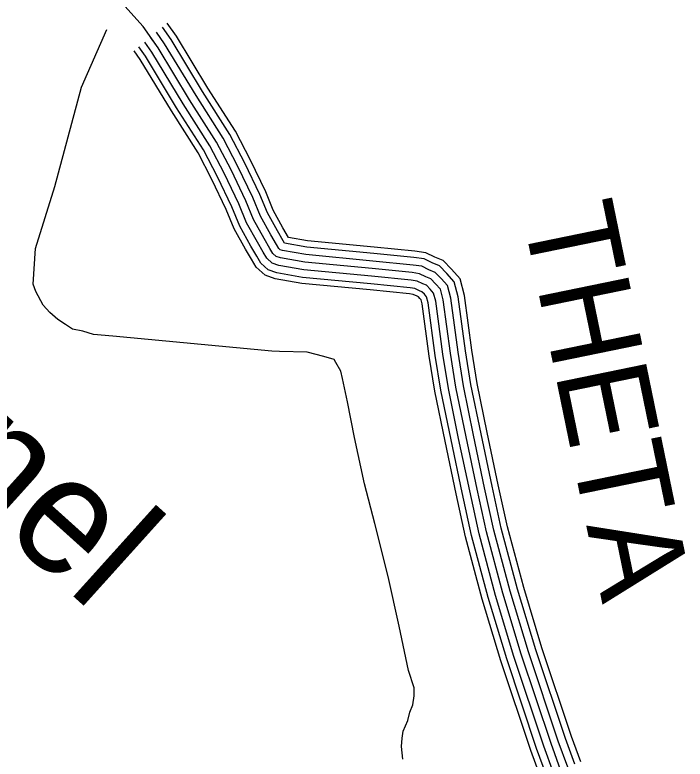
# Model space of a CAD drawing. Extents: x 1551132 to 1791609, y 378168 to 563823.
# Drawn here: x 1657543 to 1660260, y 490315 to 493333 of the extents above; entities that cross this region are included whole.
import ezdxf

# ---------------------------------------------------------------- set-up
doc = ezdxf.new("R2010")
doc.units = 0
for name, color, linetype in [('DESIGN - DRAINAGE - Bridges and Cross Drains Size Text', 7, 'Continuous'), ('DESIGN - ROW - Right-of-Way and Easement Labels', 7, 'Continuous'), ('DESIGN - TRANSPORTATION - Text', 7, 'Continuous'), ('SURVEY - CONTOURS - Index with Text', 7, 'Continuous')]:
    doc.layers.add(name, color=color, linetype=linetype)

msp = doc.modelspace()

# ---------------------------------------------------------------- linework, layer by layer
at = {"layer": 'DESIGN - TRANSPORTATION - Text'}
for points in [[(1658584.51, 491970.161), (1657939.508, 492030.704), (1657861.66, 492037.771), (1657817.861, 492050.379), (1657776.004, 492058.963), (1657748.271, 492077.355), (1657716.572, 492097.806), (1657684.973, 492126.265), (1657657.398, 492156.665), (1657628.149, 492211.108), (1657616.716, 492241.859), (1657626.374, 492386.58), (1657704.964, 492637.161), (1657813.028, 493040.047), (1657915.826, 493274.003)], [(1659115.488, 490314.335), (1659110.188, 490366.453), (1659112.638, 490400.446), (1659117.013, 490428.405), (1659135.579, 490472.189), (1659144.029, 490506.098), (1659156.42, 490535.958), (1659160.895, 490571.925), (1659161.32, 490603.943), (1659138.279, 490674.319), (1659100.722, 490854.982), (1659055.431, 491055.763), (1659002.341, 491270.668), (1658960.517, 491431.372), (1658919.068, 491620.094), (1658891.019, 491764.589), (1658870.295, 491858.95), (1658864.695, 491889.051), (1658843.17, 491923.377), (1658837.337, 491935.469), (1658795.538, 491948.052), (1658727.815, 491964.986), (1658615.942, 491968.519), (1658584.51, 491970.161)]]:
    msp.add_lwpolyline(points, dxfattribs=at)
at = {"layer": 'SURVEY - CONTOURS - Index with Text'}
for points in [[(1659754.856, 490271.518), (1659716.341, 490378.17), (1659595.394, 490740.271), (1659520.837, 490987.586), (1659454.297, 491236.793), (1659416.698, 491409.514), (1659371.658, 491622.386), (1659330.442, 491823.183), (1659308.368, 491961.653), (1659279.368, 492178.3), (1659267.952, 492220.501), (1659248.269, 492242.802), (1659228.561, 492263.102), (1659208.678, 492271.386), (1659182.862, 492283.761), (1659152.938, 492288.186), (1658991.225, 492304.462), (1658717.69, 492330.304), (1658619.967, 492347.688), (1658602.059, 492353.938), (1658588.235, 492366.146), (1658576.518, 492386.33), (1658553.086, 492426.706), (1658510.162, 492503.392), (1658479.229, 492579.91), (1658418.981, 492704.888), (1658360.557, 492817.833), (1658250.976, 492989.554), (1658123.921, 493199.559), (1658063.148, 493286.512), (1657976.5, 493381.822)], [(1659812.53, 490294.343), (1659774.906, 490398.529), (1659654.492, 490759.047), (1659580.486, 491004.537), (1659514.571, 491251.393), (1659477.313, 491422.522), (1659432.356, 491635.036), (1659391.449, 491834.3), (1659369.716, 491970.645), (1659340.275, 492190.559), (1659324.017, 492250.677), (1659293.776, 492284.936), (1659264.169, 492315.437), (1659234.02, 492327.996), (1659201.204, 492343.721), (1659160.58, 492349.73), (1658997.242, 492366.172), (1658726.048, 492391.789), (1658635.709, 492407.864), (1658635.709, 492407.864), (1658630.142, 492417.456), (1658606.951, 492457.415), (1658566.177, 492530.259), (1658535.953, 492605.019), (1658474.446, 492732.597), (1658414.331, 492848.817), (1658303.642, 493022.28), (1658175.912, 493233.402), (1658140.912, 493283.47)], [(1659836.454, 490303.81), (1659799.197, 490406.971), (1659679, 490766.83), (1659605.218, 491011.57), (1659539.57, 491257.451), (1659502.463, 491427.923), (1659457.531, 491640.286), (1659416.757, 491838.916), (1659395.157, 491974.378), (1659365.541, 492195.651), (1659347.275, 492263.186), (1659312.651, 492302.412), (1659278.935, 492337.146), (1659244.528, 492351.48), (1659208.812, 492368.597), (1659163.755, 492375.264), (1658999.742, 492391.764), (1658729.515, 492417.298), (1658651.958, 492431.09), (1658629.292, 492470.149), (1658589.41, 492541.401), (1658559.477, 492615.436), (1658497.454, 492744.098), (1658436.639, 492861.667), (1658325.483, 493035.864), (1658197.469, 493247.444), (1658160.512, 493300.329)], [(1659783.697, 490282.926), (1659745.623, 490388.346), (1659624.943, 490749.655), (1659550.661, 490996.061), (1659484.43, 491244.093), (1659447.006, 491416.022), (1659402.007, 491628.711), (1659360.95, 491828.741), (1659339.042, 491966.153), (1659309.826, 492184.434), (1659295.985, 492235.585), (1659271.027, 492263.869), (1659246.361, 492289.27), (1659221.345, 492299.695), (1659192.037, 492313.745), (1659156.763, 492318.962), (1658994.234, 492335.312), (1658721.873, 492361.046), (1658627.842, 492377.772), (1658618.017, 492381.205), (1658612.518, 492386.055), (1658603.326, 492401.889), (1658580.018, 492442.057), (1658538.169, 492516.825), (1658507.587, 492592.46), (1658446.713, 492718.747), (1658387.448, 492833.325), (1658277.309, 493005.921), (1658149.912, 493216.485), (1658117.163, 493263.336)], [(1659726.015, 490260.109), (1659687.058, 490367.995), (1659565.844, 490730.888), (1659491.013, 490979.111), (1659424.165, 491229.492), (1659386.391, 491403.005), (1659341.308, 491616.061), (1659299.934, 491817.624), (1659277.693, 491957.153), (1659248.911, 492172.167), (1659239.919, 492205.418), (1659225.511, 492221.735), (1659210.762, 492236.935), (1659196.012, 492243.077), (1659173.688, 492253.777), (1659149.113, 492257.41), (1658988.217, 492273.611), (1658713.507, 492299.561), (1658612.093, 492317.603), (1658586.101, 492326.67), (1658563.952, 492346.237), (1658549.711, 492370.771), (1658526.153, 492411.356), (1658482.154, 492489.958), (1658450.871, 492567.36), (1658391.248, 492691.03), (1658333.666, 492802.341), (1658224.644, 492973.187), (1658097.93, 493182.634), (1658069.614, 493223.152)], [(1659754.856, 490271.518), (1659716.341, 490378.17), (1659595.394, 490740.271), (1659520.837, 490987.586), (1659454.297, 491236.793), (1659416.698, 491409.514), (1659371.658, 491622.386), (1659330.442, 491823.183), (1659308.368, 491961.653), (1659279.368, 492178.3), (1659267.952, 492220.501), (1659248.269, 492242.802), (1659228.561, 492263.102), (1659208.678, 492271.386), (1659182.862, 492283.761), (1659152.938, 492288.186), (1658991.225, 492304.462), (1658717.69, 492330.304), (1658619.967, 492347.688), (1658602.059, 492353.938), (1658588.235, 492366.146), (1658576.518, 492386.33), (1658553.086, 492426.706), (1658510.162, 492503.392), (1658479.229, 492579.91), (1658418.981, 492704.888), (1658360.557, 492817.833), (1658250.976, 492989.554), (1658123.921, 493199.559), (1658093.114, 493243.644)], [(1659674.191, 490239.592), (1659634.426, 490349.703), (1659512.737, 490714.012), (1659437.414, 490963.877), (1659369.999, 491216.375), (1659331.917, 491391.313), (1659286.768, 491604.694), (1659245.111, 491807.632), (1659222.561, 491949.069), (1659194.179, 492161.15), (1659189.537, 492178.3), (1659184.621, 492183.875), (1659178.762, 492189.909), (1659173.238, 492192.209), (1659157.205, 492199.892), (1659142.247, 492202.109), (1658982.809, 492218.151), (1658705.999, 492244.302), (1658597.951, 492263.527), (1658557.419, 492277.669), (1658520.295, 492310.453), (1658501.52, 492342.796), (1658477.746, 492383.763), (1658431.822, 492465.815), (1658399.889, 492544.793), (1658341.399, 492666.129), (1658285.342, 492774.498), (1658177.32, 492943.778), (1658051.206, 493152.225), (1658026.565, 493187.476)], [(1659697.183, 490248.692), (1659657.775, 490357.812), (1659536.295, 490721.496), (1659461.189, 490970.636), (1659394.024, 491222.192), (1659356.083, 491396.505), (1659310.959, 491609.735), (1659269.435, 491812.066), (1659247.019, 491952.661), (1659218.462, 492166.041), (1659211.887, 492190.325), (1659202.762, 492200.667), (1659192.954, 492210.768), (1659183.337, 492214.776), (1659164.521, 492223.801), (1659145.297, 492226.643), (1658985.209, 492242.752), (1658709.332, 492268.819), (1658604.226, 492287.511), (1658570.144, 492299.411), (1658539.661, 492326.329), (1658522.895, 492355.204), (1658499.22, 492395.997), (1658454.146, 492476.524), (1658422.505, 492554.801), (1658363.515, 492677.179), (1658306.783, 492786.849), (1658198.311, 492956.828), (1658071.931, 493165.717), (1658045.415, 493203.659)]]:
    msp.add_lwpolyline(points, dxfattribs=at)

# ---------------------------------------------------------------- texts
at = {"layer": 'DESIGN - DRAINAGE - Bridges and Cross Drains Size Text'}
msp.add_text('Ranel', height=474.9991, rotation=317.993022, dxfattribs=at).set_placement((1656619.899, 492019.637))
at = {"layer": 'DESIGN - ROW - Right-of-Way and Easement Labels'}
msp.add_text('THETA', height=370.0088, rotation=281.600283, dxfattribs=at).set_placement((1659598.678, 492529.118))

doc.saveas('drawing.dxf')
